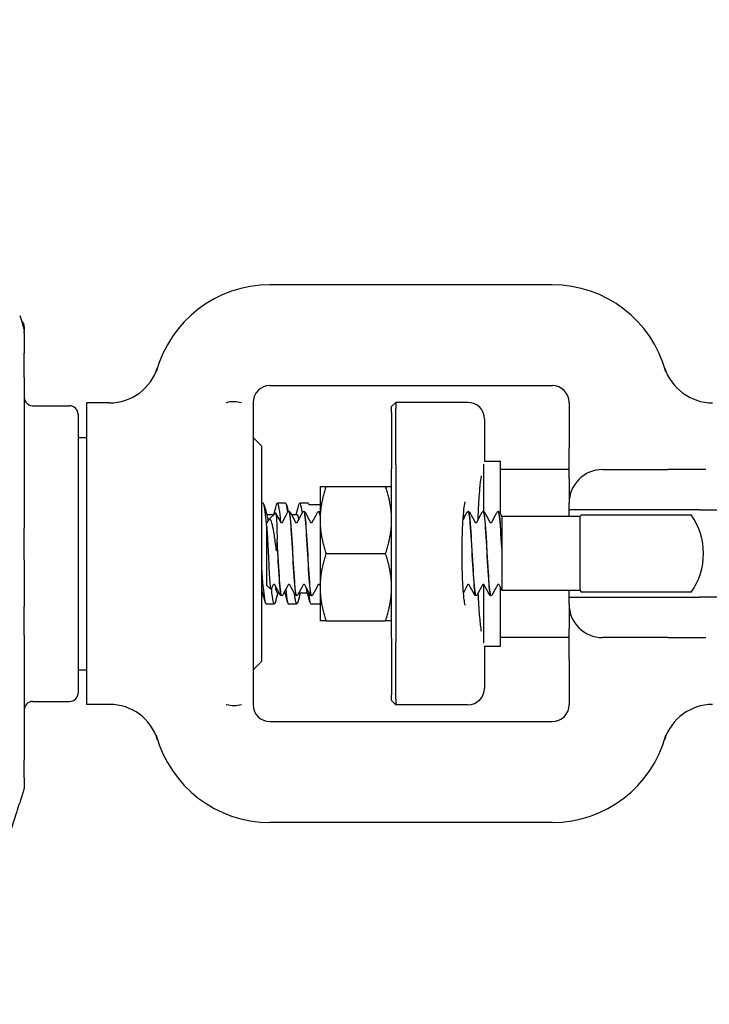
# Model space of a CAD drawing. Header units: inches. Extents: x 5 to 1128, y -85 to 748.
# Tile 342 of 656: x 468.43 to 471, y 664.53 to 668.19. Entities that reach past the tile are written whole.
import ezdxf

# ---------------------------------------------------------------- set-up
doc = ezdxf.new("R2010")
doc.units = ezdxf.units.IN
doc.header["$LTSCALE"] = 32
doc.header["$MEASUREMENT"] = 0
doc.layers.add('Dimension (ANSI)', color=7, linetype='Continuous', lineweight=25)
doc.layers.add('Visible (ANSI)', color=7, linetype='Continuous', lineweight=30)
doc.styles.add('Note Text (ANSI)', font='tahoma.ttf')
doc.dimstyles.new('SB Fraction-16 (ANSI)', dxfattribs={"dimscale": 32, "dimtxt": 0.125, "dimasz": 0.098425, "dimexe": 0.125, "dimexo": 0.0625, "dimgap": 0.031496, "dimtad": 0, "dimtih": 1, "dimtoh": 1, "dimdec": 4, "dimrnd": 1e-08, "dimzin": 0, "dimdsep": 46, "dimlunit": 5, "dimtxsty": 'Note Text (ANSI)', "dimcen": 0.09, "dimdle": 0.393701, "dimclrd": 256, "dimclre": 256, "dimclrt": 256, "dimadec": 0, "dimazin": 3, "dimtfac": 0.96, "dimtofl": 0, "dimtmove": 0, "dimatfit": 3, "dimfxl": 1, "dimfrac": 2, "dimtolj": 1, "dimtzin": 12, "dimlwd": -1, "dimlwe": -1, "dimarcsym": 0})

# ---------------------------------------------------------------- blocks, each defined once
blk = doc.blocks.new('*D19')
at = {"layer": 'Defpoints', "color": 0, "transparency": 16777216}
for p in [(484.7806, 699.9398), (324.6849, 555.9398), (484.7806, 555.9398)]:
    blk.add_point(p, dxfattribs=at)
at = {"layer": 'Dimension (ANSI)', "transparency": 16777216}
for p, q in [((482.7806, 699.9398), (320.6849, 699.9398)), ((324.6849, 696.7902), (324.6849, 635.4544)), ((324.6849, 559.0894), (324.6849, 629.4252)), ((482.7806, 555.9398), (320.6849, 555.9398))]:
    blk.add_line(p, q, dxfattribs=at)
for points in [[(324.16, 696.7902), (325.2098, 696.7902), (324.6849, 699.9398)], [(324.16, 559.0894), (325.2098, 559.0894), (324.6849, 555.9398)]]:
    blk.add_solid(points, dxfattribs=at)
at = {"layer": 'Dimension (ANSI)', "transparency": 16777216, "insert": (320.5519, 634.4465), "char_height": 4, "attachment_point": 1, "style": 'Note Text (ANSI)'}
blk.add_mtext('\\A1;144', dxfattribs=at)

msp = doc.modelspace()

# ---------------------------------------------------------------- linework, layer by layer
at = {"layer": 'Visible (ANSI)'}
for p, q in [((470.41377, 667.20404), (469.36377, 667.20404)), ((468.45002, 667.04779), (468.45002, 667.03065)), ((468.45002, 667.02902), (468.45002, 667.03065)), ((468.45002, 667.02415), (468.45002, 667.02894)), ((468.45002, 667.02415), (468.45002, 666.94914)), ((468.45002, 666.85916), (468.45002, 666.94914)), ((468.45002, 666.85916), (468.45002, 666.29854)), ((469.36377, 666.82904), (470.41377, 666.82904)), ((468.68127, 666.76486), (468.68127, 665.64322)), ((468.76704, 666.76486), (468.68127, 666.76486)), ((469.30127, 666.76654), (469.30127, 666.66574)), ((469.81627, 666.75092), (469.8319, 666.76654)), ((469.8319, 666.76654), (469.8319, 666.74404)), ((470.09995, 666.76654), (469.8319, 666.76654)), ((470.47627, 666.76654), (470.47627, 666.59747)), ((468.48127, 666.75404), (468.61877, 666.75404)), ((468.65002, 666.72279), (468.65002, 665.68529)), ((469.81627, 666.72904), (469.81627, 666.75092)), ((469.81627, 666.72904), (469.81627, 666.51904)), ((469.8319, 666.53404), (469.8319, 666.74404)), ((470.16245, 666.70404), (470.16245, 666.54779)), ((469.30127, 666.66574), (469.30127, 665.74234)), ((468.65002, 666.63579), (468.68127, 666.63579)), ((469.33252, 666.60529), (469.30127, 666.63654)), ((469.33252, 666.60529), (469.33252, 665.80279)), ((470.47627, 666.48206), (470.47627, 666.59747)), ((470.15865, 666.5366), (470.15865, 666.36021)), ((470.16245, 666.54779), (470.22115, 666.54779)), ((470.22115, 666.35227), (470.22115, 666.54779)), ((469.81627, 665.88904), (469.81627, 666.51904)), ((469.8319, 666.53404), (469.8319, 665.87404)), ((470.47627, 666.51654), (470.22115, 666.51654)), ((470.60127, 666.51654), (470.84373, 666.51654)), ((470.98554, 666.51654), (470.84373, 666.51654)), ((470.47627, 666.48206), (470.47627, 666.39154)), ((469.55027, 666.45404), (469.55027, 666.32904)), ((469.5726, 666.45404), (469.79394, 666.45404)), ((469.33877, 666.39154), (469.33252, 666.39154)), ((469.42211, 666.39154), (469.39122, 666.39154)), ((469.50544, 666.39154), (469.47455, 666.39154)), ((470.47627, 666.36654), (470.47627, 666.39154)), ((469.36032, 666.33036), (469.38502, 666.35506)), ((469.435, 666.36029), (469.43442, 666.36029)), ((469.49061, 666.36029), (469.49003, 666.36029)), ((469.50839, 666.38691), (469.55027, 666.38691)), ((469.54623, 666.36029), (469.54564, 666.36029)), ((470.10234, 666.36029), (470.10175, 666.36029)), ((470.15795, 666.36029), (470.15737, 666.36029)), ((470.21356, 666.36029), (470.21298, 666.36029)), ((470.47627, 666.34154), (470.47627, 666.36654)), ((470.9612, 666.36654), (470.47627, 666.36654)), ((470.9612, 666.36654), (471.07405, 666.36654)), ((469.35127, 666.30812), (469.35127, 666.3191)), ((469.35127, 666.3191), (469.3513, 666.3191)), ((469.35178, 666.34987), (469.37983, 666.34987)), ((469.44385, 666.34987), (469.46377, 666.34987)), ((469.55027, 666.32904), (469.55027, 666.07904)), ((470.22627, 666.34249), (470.22627, 666.29417)), ((470.51748, 666.34154), (470.22627, 666.34154)), ((470.51748, 666.06654), (470.51748, 666.34154)), ((470.52173, 666.34779), (470.93081, 666.34779)), ((468.45002, 666.18078), (468.45002, 666.29854)), ((469.35127, 666.30812), (469.35127, 666.08677)), ((470.22627, 666.29417), (470.22627, 666.22498)), ((469.39025, 666.24696), (469.39025, 666.25674)), ((470.22627, 666.22498), (470.22627, 666.21476)), ((470.22627, 666.21476), (470.22627, 666.14082)), ((468.45002, 666.18078), (468.45002, 666.00679)), ((469.5726, 666.20404), (469.79394, 666.20404)), ((470.22627, 666.14082), (470.22627, 666.06951)), ((469.35127, 666.08677), (469.36674, 666.07131)), ((469.55027, 666.07904), (469.55027, 665.95404)), ((470.15865, 666.08887), (470.15865, 665.87148)), ((470.22115, 665.86029), (470.22115, 666.07878)), ((470.22627, 666.06951), (470.22627, 666.06654)), ((470.51748, 666.06654), (470.22627, 666.06654)), ((470.47627, 666.04154), (470.47627, 666.06654)), ((470.93081, 666.06029), (470.52173, 666.06029)), ((469.33252, 666.05821), (469.33655, 666.05821)), ((469.39121, 666.05821), (469.39777, 666.05821)), ((469.4072, 666.04779), (469.40662, 666.04779)), ((469.41604, 666.05821), (469.41988, 666.05821)), ((469.46281, 666.04779), (469.46223, 666.04779)), ((469.47455, 666.05821), (469.50321, 666.05821)), ((469.51842, 666.04779), (469.51784, 666.04779)), ((470.13014, 666.04779), (470.12956, 666.04779)), ((470.18575, 666.04779), (470.18517, 666.04779)), ((470.47627, 666.01654), (470.47627, 666.04154)), ((470.47627, 666.04154), (470.9612, 666.04154)), ((471.07405, 666.04154), (470.9612, 666.04154)), ((468.45002, 665.90079), (468.45002, 666.00679)), ((469.38044, 666.01654), (469.34955, 666.01654)), ((469.46377, 666.01654), (469.43288, 666.01654)), ((469.55027, 666.01654), (469.51622, 666.01654)), ((470.47627, 666.01654), (470.47627, 665.92602)), ((469.5726, 665.95404), (469.79394, 665.95404)), ((470.47627, 665.81061), (470.47627, 665.92602)), ((468.45002, 665.90079), (468.45002, 665.43584)), ((469.81627, 665.88904), (469.81627, 665.67904)), ((470.47627, 665.89154), (470.22115, 665.89154)), ((470.84373, 665.89154), (470.60127, 665.89154)), ((470.84373, 665.89154), (470.98554, 665.89154)), ((469.8319, 665.66404), (469.8319, 665.87404)), ((470.16245, 665.86029), (470.16245, 665.70404)), ((470.16245, 665.86029), (470.22115, 665.86029)), ((469.33252, 665.80279), (469.30127, 665.77154)), ((470.47627, 665.81061), (470.47627, 665.64154)), ((468.65002, 665.77229), (468.68127, 665.77229)), ((469.30127, 665.74234), (469.30127, 665.64154)), ((469.81627, 665.65717), (469.81627, 665.67904)), ((469.81627, 665.65717), (469.8319, 665.64154)), ((469.8319, 665.66404), (469.8319, 665.64154)), ((468.48127, 665.65404), (468.61877, 665.65404)), ((468.76704, 665.64322), (468.68127, 665.64322)), ((470.09995, 665.64154), (469.8319, 665.64154)), ((469.36377, 665.57904), (470.41377, 665.57904)), ((468.45002, 665.36956), (468.45002, 665.43584)), ((468.45002, 665.36956), (468.45002, 665.33704)), ((468.45002, 665.33685), (468.45002, 665.33704)), ((470.41377, 665.20404), (469.36377, 665.20404))]:
    msp.add_line(p, q, dxfattribs=at)
for centre, radius, start, end in [((469.36377, 666.76654), 0.4375, 90, 164.98183), ((470.41377, 666.76654), 0.4375, 15.01817, 90), ((468.41877, 667.04779), 0.03125, 0, 48.71171), ((468.76704, 666.95236), 0.1875, 270, 342.70338), ((471.01051, 666.95236), 0.1875, 197.29662, 270), ((469.36377, 666.76654), 0.0625, 90, 180), ((470.41377, 666.76654), 0.0625, 0, 90), ((468.48127, 666.78529), 0.03125, 180, 270), ((470.09995, 666.70404), 0.0625, 0, 90), ((468.61877, 666.72279), 0.03125, 0, 90), ((470.60127, 666.39154), 0.125, 90, 180), ((470.72627, 666.20404), 0.25, 144.90037, 146.63299), ((470.72627, 666.20404), 0.25, 324.90037, 35.09963), ((470.72627, 666.20404), 0.25, 213.36701, 215.09963), ((470.60127, 666.01654), 0.125, 180, 270), ((470.09995, 665.70404), 0.0625, 270, 0), ((468.61877, 665.68529), 0.03125, 270, 0), ((468.48127, 665.62279), 0.03125, 90, 180), ((468.76704, 665.45572), 0.1875, 17.29662, 90), ((469.36377, 665.64154), 0.0625, 180, 270), ((470.41377, 665.64154), 0.0625, 270, 0), ((471.01051, 665.45572), 0.1875, 90, 162.70338), ((469.36377, 665.64154), 0.4375, 195.01817, 270), ((470.41377, 665.64154), 0.4375, 270, 344.98183)]:
    msp.add_arc(centre, radius, start, end, dxfattribs=at)
for points, knots in [([(468.43313, 667.08987), (468.43486, 667.08487), (468.43661, 667.07978), (468.44021, 667.0688), (468.4421, 667.06279), (468.4447, 667.05391), (468.44554, 667.05094), (468.4467, 667.04655), (468.44709, 667.04501), (468.44797, 667.04133), (468.44838, 667.03936), (468.44882, 667.03689), (468.44892, 667.0363), (468.44906, 667.03542), (468.4491, 667.03517), (468.44916, 667.03477), (468.44918, 667.03463), (468.44923, 667.03433), (468.44925, 667.03418), (468.44929, 667.03394), (468.4493, 667.03386), (468.44932, 667.0337), (468.44933, 667.03362), (468.44935, 667.03348), (468.44936, 667.03342), (468.44939, 667.03325), (468.4494, 667.03316), (468.44946, 667.03282), (468.44946, 667.03278), (468.44947, 667.03275), (468.44947, 667.03275), (468.44947, 667.03275)], [0, 0, 0, 0, 0.04421352, 0.04421352, 0.09143567, 0.09143567, 0.1148414, 0.1148414, 0.12798974, 0.12798974, 0.14842503, 0.14842503, 0.15488355, 0.15488355, 0.15731825, 0.15731825, 0.15853645, 0.15853645, 0.15976362, 0.15976362, 0.16037577, 0.16037577, 0.16099044, 0.16099044, 0.16160454, 0.16160454, 0.16284514, 0.16284514, 0.16786615, 0.16786615, 0.16893992, 0.16893992, 0.16893992, 0.16893992]), ([(468.44933, 667.03361), (468.44935, 667.03354), (468.44938, 667.03347), (468.44943, 667.03327), (468.44948, 667.03312), (468.44956, 667.0328), (468.44961, 667.03262), (468.44969, 667.03228), (468.44972, 667.03214), (468.44978, 667.03184), (468.44981, 667.03168), (468.44986, 667.03136), (468.44989, 667.03121), (468.44993, 667.03089), (468.44994, 667.03073), (468.44997, 667.03049), (468.44997, 667.03041), (468.44998, 667.03026), (468.44999, 667.03019), (468.45, 667.03), (468.45, 667.02991), (468.45001, 667.02968), (468.45002, 667.02959), (468.45002, 667.02938), (468.45002, 667.02929), (468.45002, 667.02913), (468.45002, 667.02904), (468.45002, 667.02896)], [0.2261265, 0.2261265, 0.2261265, 0.2261265, 0.227574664, 0.227574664, 0.230038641, 0.230038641, 0.23225074, 0.23225074, 0.233479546, 0.233479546, 0.234712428, 0.234712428, 0.235932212, 0.235932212, 0.23714975, 0.23714975, 0.237762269, 0.237762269, 0.238377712, 0.238377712, 0.239624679, 0.239624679, 0.242081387, 0.242081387, 0.246210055, 0.246210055, 0.250348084, 0.250348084, 0.250348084, 0.250348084]), ([(469.20156, 666.76654), (469.20183, 666.76662), (469.2021, 666.7667), (469.21126, 666.7693), (469.22115, 666.77045), (469.24067, 666.76991), (469.24923, 666.76856), (469.2572, 666.76664), (469.2574, 666.76659), (469.2576, 666.76654)], [-0.00218083, -0.00218083, -0.00218083, -0.00218083, 0, 0, 0.07189637, 0.07189637, 0.13644606, 0.13644606, 0.13811703, 0.13811703, 0.13811703, 0.13811703]), ([(470.13809, 666.32998), (470.13848, 666.34113), (470.13892, 666.35202), (470.14084, 666.39328), (470.14269, 666.42125), (470.14656, 666.46424), (470.14851, 666.48075), (470.15043, 666.49329)], [0.3819937, 0.3819937, 0.3819937, 0.3819937, 0.48894567, 0.48894567, 0.79947629, 0.79947629, 1.05331269, 1.05331269, 1.05331269, 1.05331269]), ([(469.35127, 666.31421), (469.35055, 666.32245), (469.34984, 666.3302), (469.34912, 666.33734), (469.34567, 666.37162), (469.34222, 666.39122), (469.33877, 666.39147)], [-139.17255455, -139.17255455, -139.17255455, -139.17255455, -139.0100536, -139.0100536, -139.0100536, -138.23007676, -138.23007676, -138.23007676, -138.23007676]), ([(469.38767, 666.38464), (469.38907, 666.38992), (469.39046, 666.39227), (469.39185, 666.39132), (469.39559, 666.38879), (469.39932, 666.36257), (469.40306, 666.32161)], [137.9630926, 137.9630926, 137.9630926, 137.9630926, 138.2781439, 138.2781439, 138.2781439, 139.122964, 139.122964, 139.122964, 139.122964]), ([(469.47101, 666.38458), (469.47281, 666.39136), (469.47462, 666.39327), (469.47643, 666.38966), (469.47866, 666.3852), (469.4809, 666.37234), (469.48314, 666.35332)], [144.2462779, 144.2462779, 144.2462779, 144.2462779, 144.6548473, 144.6548473, 144.6548473, 145.16076334, 145.16076334, 145.16076334, 145.16076334]), ([(470.08969, 666.01199), (470.0897, 666.01199), (470.08957, 666.01239), (470.08902, 666.0147), (470.08837, 666.0179), (470.08668, 666.02847), (470.08559, 666.03715), (470.08336, 666.06013), (470.08224, 666.07531), (470.08035, 666.11018), (470.0796, 666.13013), (470.07865, 666.17224), (470.07846, 666.19444), (470.07869, 666.23847), (470.0791, 666.26031), (470.08048, 666.30112), (470.08145, 666.32011), (470.08374, 666.35273), (470.08507, 666.36656), (470.0876, 666.3862), (470.08891, 666.39303), (470.08961, 666.39581), (470.08969, 666.39609), (470.08969, 666.39608)], [-1.2869324, -1.2869324, -1.2869324, -1.2869324, -1.2221786, -1.2221786, -1.0687063, -1.0687063, -0.8381878, -0.8381878, -0.555105, -0.555105, -0.2516711, -0.2516711, 0.0580557, 0.0580557, 0.3688709, 0.3688709, 0.6770655, 0.6770655, 0.9746383, 0.9746383, 1.233525, 1.233525, 1.2869324, 1.2869324, 1.2869324, 1.2869324]), ([(469.38502, 666.35506), (469.38508, 666.35512), (469.38513, 666.35515), (469.38595, 666.35538), (469.3867, 666.35169), (469.38745, 666.34435)], [-0.16191336, -0.16191336, -0.16191336, -0.16191336, -0.15127467, -0.15127467, 0, 0, 0, 0]), ([(469.42908, 666.35655), (469.42941, 666.35719), (469.42981, 666.35786), (469.43095, 666.35896), (469.43145, 666.35935), (469.43274, 666.36), (469.43355, 666.36025), (469.4344, 666.36029)], [0, 0, 0, 0, 0.022095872, 0.022095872, 0.033561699, 0.033561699, 0.045438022, 0.045438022, 0.045438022, 0.045438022]), ([(469.4344, 666.36013), (469.43658, 666.35999), (469.43876, 666.34565), (469.44094, 666.31977), (469.44376, 666.2864), (469.44657, 666.23471), (469.44938, 666.1854), (469.4522, 666.13609), (469.45501, 666.09046), (469.45782, 666.06675), (469.45929, 666.05437), (469.46076, 666.04814), (469.46223, 666.04812)], [9.4219171, 9.4219171, 9.4219171, 9.4219171, 10.1615232, 10.1615232, 10.1615232, 11.1151899, 11.1151899, 11.1151899, 12.0686082, 12.0686082, 12.0686082, 12.5663706, 12.5663706, 12.5663706, 12.5663706]), ([(469.46283, 666.04805), (469.46098, 666.04812), (469.45912, 666.05827), (469.45726, 666.07753), (469.45441, 666.107), (469.45157, 666.15702), (469.44873, 666.20721), (469.4459, 666.25712), (469.44307, 666.30585), (469.44024, 666.3337), (469.4385, 666.35091), (469.43675, 666.35987), (469.435, 666.36)], [-18.8524168, -18.8524168, -18.8524168, -18.8524168, -18.2223022, -18.2223022, -18.2223022, -17.2584859, -17.2584859, -17.2584859, -16.2999201, -16.2999201, -16.2999201, -15.7079633, -15.7079633, -15.7079633, -15.7079633]), ([(469.43503, 666.36029), (469.43616, 666.36023), (469.43723, 666.35981), (469.4387, 666.35882), (469.43918, 666.3583), (469.43989, 666.35738), (469.44013, 666.35696), (469.44035, 666.35655)], [0, 0, 0, 0, 0.015967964, 0.015967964, 0.031253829, 0.031253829, 0.045415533, 0.045415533, 0.045415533, 0.045415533]), ([(469.48469, 666.35655), (469.48502, 666.35719), (469.48542, 666.35786), (469.48656, 666.35896), (469.48706, 666.35935), (469.48835, 666.36), (469.48916, 666.36025), (469.49001, 666.36029)], [0, 0, 0, 0, 0.022095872, 0.022095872, 0.033561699, 0.033561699, 0.045438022, 0.045438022, 0.045438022, 0.045438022]), ([(469.49001, 666.36018), (469.49052, 666.36026), (469.49104, 666.35954), (469.49155, 666.35799), (469.49436, 666.3495), (469.49717, 666.31627), (469.49998, 666.27154), (469.50279, 666.22682), (469.5056, 666.17179), (469.50841, 666.1284), (469.51122, 666.08503), (469.51402, 666.05443), (469.51683, 666.0488), (469.51717, 666.04813), (469.5175, 666.04781), (469.51784, 666.04785)], [15.7051024, 15.7051024, 15.7051024, 15.7051024, 15.879856, 15.879856, 15.879856, 16.8320759, 16.8320759, 16.8320759, 17.7840647, 17.7840647, 17.7840647, 18.7358252, 18.7358252, 18.7358252, 18.8495559, 18.8495559, 18.8495559, 18.8495559]), ([(469.51845, 666.04797), (469.51776, 666.04785), (469.51708, 666.04912), (469.5164, 666.05183), (469.51357, 666.06314), (469.51073, 666.09939), (469.50789, 666.14585), (469.50507, 666.1922), (469.50224, 666.24745), (469.49941, 666.2893), (469.49659, 666.33104), (469.49377, 666.35833), (469.49094, 666.36018), (469.49083, 666.36025), (469.49072, 666.36029), (469.49061, 666.36028)], [-25.1356021, -25.1356021, -25.1356021, -25.1356021, -24.9048316, -24.9048316, -24.9048316, -23.9435311, -23.9435311, -23.9435311, -22.9847675, -22.9847675, -22.9847675, -22.0283448, -22.0283448, -22.0283448, -21.9911486, -21.9911486, -21.9911486, -21.9911486]), ([(469.49064, 666.36029), (469.49177, 666.36023), (469.49284, 666.35981), (469.49431, 666.35882), (469.49479, 666.3583), (469.4955, 666.35738), (469.49575, 666.35696), (469.49596, 666.35655)], [0, 0, 0, 0, 0.015967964, 0.015967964, 0.031253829, 0.031253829, 0.045415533, 0.045415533, 0.045415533, 0.045415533]), ([(469.5403, 666.35655), (469.54063, 666.35719), (469.54103, 666.35786), (469.54217, 666.35896), (469.54267, 666.35935), (469.54396, 666.36), (469.54477, 666.36025), (469.54562, 666.36029)], [0, 0, 0, 0, 0.022095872, 0.022095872, 0.033561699, 0.033561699, 0.045438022, 0.045438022, 0.045438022, 0.045438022]), ([(469.55027, 666.34424), (469.55023, 666.3446), (469.55018, 666.34496), (469.55013, 666.3453), (469.54883, 666.35513), (469.54753, 666.36), (469.54623, 666.35997)], [-28.73150298, -28.73150298, -28.73150298, -28.73150298, -28.71588313, -28.71588313, -28.71588313, -28.27433388, -28.27433388, -28.27433388, -28.27433388]), ([(469.54625, 666.36029), (469.54739, 666.36023), (469.54845, 666.35981), (469.54963, 666.35901), (469.54998, 666.35871), (469.55027, 666.3584)], [0, 0, 0, 0, 0.015967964, 0.015967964, 0.025215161, 0.025215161, 0.025215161, 0.025215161]), ([(470.09641, 666.35655), (470.09674, 666.35719), (470.09714, 666.35786), (470.09828, 666.35896), (470.09878, 666.35935), (470.10007, 666.36), (470.10089, 666.36025), (470.10173, 666.36029)], [0, 0, 0, 0, 0.022095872, 0.022095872, 0.033561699, 0.033561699, 0.045438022, 0.045438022, 0.045438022, 0.045438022]), ([(470.10173, 666.36016), (470.10403, 666.36001), (470.10633, 666.34395), (470.10863, 666.3155), (470.11146, 666.28051), (470.11429, 666.22771), (470.11711, 666.17845), (470.11994, 666.12931), (470.12276, 666.085), (470.12558, 666.06334), (470.12691, 666.05315), (470.12823, 666.0481), (470.12956, 666.04812)], [84.8201408, 84.8201408, 84.8201408, 84.8201408, 85.5995394, 85.5995394, 85.5995394, 86.558303, 86.558303, 86.558303, 87.5147256, 87.5147256, 87.5147256, 87.9645943, 87.9645943, 87.9645943, 87.9645943]), ([(470.13017, 666.04808), (470.12843, 666.04812), (470.1267, 666.05685), (470.12497, 666.07374), (470.12216, 666.1011), (470.11935, 666.14916), (470.11654, 666.19873), (470.11373, 666.24828), (470.11092, 666.29804), (470.10812, 666.32816), (470.10619, 666.34881), (470.10426, 666.35986), (470.10234, 666.36005)], [-94.2506405, -94.2506405, -94.2506405, -94.2506405, -93.6632144, -93.6632144, -93.6632144, -92.7109946, -92.7109946, -92.7109946, -91.7590058, -91.7590058, -91.7590058, -91.106187, -91.106187, -91.106187, -91.106187]), ([(470.10236, 666.36029), (470.1035, 666.36023), (470.10456, 666.35981), (470.10603, 666.35882), (470.10651, 666.3583), (470.10722, 666.35738), (470.10747, 666.35696), (470.10768, 666.35655)], [0, 0, 0, 0, 0.015967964, 0.015967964, 0.031253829, 0.031253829, 0.045415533, 0.045415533, 0.045415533, 0.045415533]), ([(470.15202, 666.35655), (470.15235, 666.35719), (470.15276, 666.35786), (470.15389, 666.35896), (470.15439, 666.35935), (470.15568, 666.36), (470.1565, 666.36025), (470.15734, 666.36029)], [0, 0, 0, 0, 0.022095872, 0.022095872, 0.033561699, 0.033561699, 0.045438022, 0.045438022, 0.045438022, 0.045438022]), ([(470.15734, 666.36013), (470.15798, 666.36024), (470.15862, 666.35912), (470.15927, 666.35671), (470.16211, 666.34602), (470.16495, 666.31017), (470.1678, 666.26379), (470.17062, 666.21766), (470.17345, 666.16236), (470.17628, 666.12023), (470.17909, 666.07829), (470.18191, 666.0505), (470.18472, 666.04799), (470.18487, 666.04786), (470.18502, 666.0478), (470.18517, 666.0478)], [91.1033261, 91.1033261, 91.1033261, 91.1033261, 91.3207683, 91.3207683, 91.3207683, 92.2845846, 92.2845846, 92.2845846, 93.2431504, 93.2431504, 93.2431504, 94.1972517, 94.1972517, 94.1972517, 94.2477796, 94.2477796, 94.2477796, 94.2477796]), ([(470.18578, 666.04793), (470.18519, 666.04783), (470.18461, 666.04876), (470.18402, 666.05077), (470.18121, 666.06042), (470.17839, 666.09479), (470.17558, 666.14013), (470.17277, 666.18546), (470.16995, 666.24054), (470.16714, 666.28334), (470.16433, 666.32613), (470.16151, 666.35551), (470.1587, 666.35973), (470.15845, 666.3601), (470.1582, 666.36028), (470.15795, 666.36026)], [-100.5338258, -100.5338258, -100.5338258, -100.5338258, -100.3354652, -100.3354652, -100.3354652, -99.3815473, -99.3815473, -99.3815473, -98.4278806, -98.4278806, -98.4278806, -97.4744623, -97.4744623, -97.4744623, -97.3893723, -97.3893723, -97.3893723, -97.3893723]), ([(470.15797, 666.36029), (470.15911, 666.36023), (470.16017, 666.35981), (470.16164, 666.35882), (470.16212, 666.3583), (470.16283, 666.35738), (470.16308, 666.35696), (470.16329, 666.35655)], [0, 0, 0, 0, 0.015967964, 0.015967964, 0.031253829, 0.031253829, 0.045415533, 0.045415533, 0.045415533, 0.045415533]), ([(470.20763, 666.35655), (470.20797, 666.35719), (470.20837, 666.35786), (470.20951, 666.35896), (470.21, 666.35935), (470.21129, 666.36), (470.21211, 666.36025), (470.21295, 666.36029)], [0, 0, 0, 0, 0.022095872, 0.022095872, 0.033561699, 0.033561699, 0.045438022, 0.045438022, 0.045438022, 0.045438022]), ([(470.21295, 666.36002), (470.21484, 666.35994), (470.21673, 666.34945), (470.21862, 666.32959), (470.22117, 666.30278), (470.22372, 666.25968), (470.22627, 666.21476)], [97.3865114, 97.3865114, 97.3865114, 97.3865114, 98.0270057, 98.0270057, 98.0270057, 98.8915068, 98.8915068, 98.8915068, 98.8915068]), ([(470.22627, 666.22498), (470.22345, 666.27428), (470.22064, 666.31953), (470.21782, 666.34255), (470.2164, 666.35415), (470.21498, 666.35995), (470.21356, 666.35996)], [-105.1089244, -105.1089244, -105.1089244, -105.1089244, -104.1537068, -104.1537068, -104.1537068, -103.6725576, -103.6725576, -103.6725576, -103.6725576]), ([(470.21358, 666.36029), (470.21472, 666.36023), (470.21578, 666.35981), (470.21725, 666.35882), (470.21774, 666.3583), (470.21844, 666.35738), (470.21869, 666.35696), (470.2189, 666.35655)], [0, 0, 0, 0, 0.015967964, 0.015967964, 0.031253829, 0.031253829, 0.045415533, 0.045415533, 0.045415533, 0.045415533]), ([(469.3513, 666.3191), (469.35237, 666.3191), (469.35337, 666.31955), (469.35432, 666.32026), (469.35452, 666.32051), (469.35465, 666.3207), (469.35467, 666.32073), (469.35467, 666.32073)], [0, 0, 0, 0, 0.017919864, 0.017919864, 0.032518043, 0.032518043, 0.040461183, 0.040461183, 0.040461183, 0.040461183]), ([(469.35403, 666.34146), (469.35498, 666.33806), (469.35594, 666.33361), (469.35689, 666.32811), (469.35702, 666.32733), (469.35716, 666.32653), (469.35729, 666.32571)], [138.56823042, 138.56823042, 138.56823042, 138.56823042, 138.78339549, 138.78339549, 138.78339549, 138.8139231, 138.8139231, 138.8139231, 138.8139231]), ([(469.38745, 666.2196), (469.38512, 666.2386), (469.38277, 666.25659), (469.37801, 666.28772), (469.37565, 666.30074), (469.37089, 666.32018), (469.36853, 666.3267), (469.36377, 666.33263), (469.36142, 666.33232), (469.35859, 666.3281), (469.3582, 666.32744), (469.35781, 666.32669)], [-0.67634923, -0.67634923, -0.67634923, -0.67634923, -0.52774982, -0.52774982, -0.38555901, -0.38555901, -0.25020713, -0.25020713, -0.12168954, -0.12168954, -0.10119383, -0.10119383, -0.10119383, -0.10119383]), ([(469.38745, 666.34435), (469.38787, 666.34025), (469.38824, 666.33499), (469.38891, 666.32228), (469.3892, 666.31484), (469.38988, 666.29206), (469.3902, 666.2751), (469.39025, 666.25674)], [-0.3187664, -0.3187664, -0.3187664, -0.3187664, -0.23449039, -0.23449039, -0.1487662, -0.1487662, 0, 0, 0, 0]), ([(469.40353, 666.32073), (469.40353, 666.32073), (469.40361, 666.32057), (469.40416, 666.32004), (469.4045, 666.31976), (469.40551, 666.31929), (469.40621, 666.3191), (469.40691, 666.3191)], [0.003893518, 0.003893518, 0.003893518, 0.003893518, 0.02135506, 0.02135506, 0.032660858, 0.032660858, 0.044379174, 0.044379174, 0.044379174, 0.044379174]), ([(469.40691, 666.3191), (469.40798, 666.3191), (469.40898, 666.31955), (469.40994, 666.32026), (469.41013, 666.32051), (469.41026, 666.3207), (469.41028, 666.32073), (469.41028, 666.32073)], [0, 0, 0, 0, 0.017919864, 0.017919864, 0.032518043, 0.032518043, 0.040461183, 0.040461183, 0.040461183, 0.040461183]), ([(469.45914, 666.32073), (469.45914, 666.32073), (469.45922, 666.32057), (469.45977, 666.32004), (469.46011, 666.31976), (469.46112, 666.31929), (469.46182, 666.3191), (469.46252, 666.3191)], [0.003893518, 0.003893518, 0.003893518, 0.003893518, 0.02135506, 0.02135506, 0.032660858, 0.032660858, 0.044379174, 0.044379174, 0.044379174, 0.044379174]), ([(469.46252, 666.3191), (469.46359, 666.3191), (469.46459, 666.31955), (469.46555, 666.32026), (469.46574, 666.32051), (469.46587, 666.3207), (469.46589, 666.32073), (469.46589, 666.32073)], [0, 0, 0, 0, 0.017919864, 0.017919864, 0.032518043, 0.032518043, 0.040461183, 0.040461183, 0.040461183, 0.040461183]), ([(469.51476, 666.32073), (469.51476, 666.32073), (469.51483, 666.32057), (469.51538, 666.32004), (469.51572, 666.31976), (469.51674, 666.31929), (469.51743, 666.3191), (469.51813, 666.3191)], [0.003893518, 0.003893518, 0.003893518, 0.003893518, 0.02135506, 0.02135506, 0.032660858, 0.032660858, 0.044379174, 0.044379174, 0.044379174, 0.044379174]), ([(469.51813, 666.3191), (469.5192, 666.3191), (469.5202, 666.31955), (469.52116, 666.32026), (469.52135, 666.32051), (469.52149, 666.3207), (469.5215, 666.32073), (469.5215, 666.32073)], [0, 0, 0, 0, 0.017919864, 0.017919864, 0.032518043, 0.032518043, 0.040461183, 0.040461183, 0.040461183, 0.040461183]), ([(470.12648, 666.32073), (470.12648, 666.32073), (470.12655, 666.32057), (470.1271, 666.32004), (470.12745, 666.31976), (470.12846, 666.31929), (470.12915, 666.3191), (470.12985, 666.3191)], [0.003893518, 0.003893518, 0.003893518, 0.003893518, 0.02135506, 0.02135506, 0.032660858, 0.032660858, 0.044379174, 0.044379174, 0.044379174, 0.044379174]), ([(470.12985, 666.3191), (470.13092, 666.3191), (470.13192, 666.31955), (470.13288, 666.32026), (470.13307, 666.32051), (470.13321, 666.3207), (470.13323, 666.32073), (470.13323, 666.32073)], [0, 0, 0, 0, 0.017919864, 0.017919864, 0.032518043, 0.032518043, 0.040461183, 0.040461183, 0.040461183, 0.040461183]), ([(470.18209, 666.32073), (470.18209, 666.32073), (470.18216, 666.32057), (470.18271, 666.32004), (470.18306, 666.31976), (470.18407, 666.31929), (470.18476, 666.3191), (470.18546, 666.3191)], [0.003893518, 0.003893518, 0.003893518, 0.003893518, 0.02135506, 0.02135506, 0.032660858, 0.032660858, 0.044379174, 0.044379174, 0.044379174, 0.044379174]), ([(470.18546, 666.3191), (470.18654, 666.3191), (470.18753, 666.31955), (470.18849, 666.32026), (470.18868, 666.32051), (470.18882, 666.3207), (470.18884, 666.32073), (470.18884, 666.32073)], [0, 0, 0, 0, 0.017919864, 0.017919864, 0.032518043, 0.032518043, 0.040461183, 0.040461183, 0.040461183, 0.040461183]), ([(469.35187, 666.30209), (469.35253, 666.29531), (469.35317, 666.28667), (469.35446, 666.26628), (469.3551, 666.25462), (469.35651, 666.22714), (469.35726, 666.21122), (469.35877, 666.17894), (469.35952, 666.16289), (469.36103, 666.13278), (469.36178, 666.11906), (469.3633, 666.09583), (469.36405, 666.08663), (469.36556, 666.07408), (469.36631, 666.07097), (469.3672, 666.07123), (469.36734, 666.07138), (469.36747, 666.07164)], [-2.12179282, -2.12179282, -2.12179282, -2.12179282, -2.02048123, -2.02048123, -1.91755472, -1.91755472, -1.79490964, -1.79490964, -1.67005838, -1.67005838, -1.5430016, -1.5430016, -1.41373999, -1.41373999, -1.28227419, -1.28227419, -1.25834871, -1.25834871, -1.25834871, -1.25834871]), ([(469.39025, 666.24696), (469.39022, 666.23775), (469.3901, 666.22986), (469.38973, 666.22024), (469.38953, 666.21721), (469.38921, 666.21506), (469.38913, 666.21458), (469.38899, 666.21412), (469.38895, 666.21402), (469.38888, 666.21389), (469.38885, 666.21385), (469.3888, 666.21381), (469.38878, 666.21379), (469.38874, 666.21378), (469.38872, 666.21378), (469.38868, 666.21378), (469.38866, 666.2138), (469.3886, 666.21384), (469.38857, 666.21388), (469.38844, 666.21408), (469.38835, 666.21434), (469.38802, 666.21557), (469.38775, 666.21711), (469.38745, 666.2196)], [-0.17168991, -0.17168991, -0.17168991, -0.17168991, -0.0982332, -0.0982332, -0.0491093, -0.0491093, -0.03761956, -0.03761956, -0.03394059, -0.03394059, -0.03224924, -0.03224924, -0.03117451, -0.03117451, -0.03017054, -0.03017054, -0.0289244, -0.0289244, -0.02683852, -0.02683852, -0.01955178, -0.01955178, 0, 0, 0, 0]), ([(469.40722, 666.04783), (469.40696, 666.04779), (469.40669, 666.04798), (469.40642, 666.0484), (469.40358, 666.0528), (469.40074, 666.08285), (469.3979, 666.12634), (469.39535, 666.1654), (469.3928, 666.21435), (469.39025, 666.25674)], [-12.5692315, -12.5692315, -12.5692315, -12.5692315, -12.4783682, -12.4783682, -12.4783682, -11.5160648, -11.5160648, -11.5160648, -10.6515637, -10.6515637, -10.6515637, -10.6515637]), ([(469.39025, 666.24696), (469.39307, 666.19912), (469.39589, 666.14494), (469.39871, 666.10616), (469.40134, 666.06987), (469.40398, 666.04797), (469.40662, 666.04781)], [4.4341461, 4.4341461, 4.4341461, 4.4341461, 5.3893637, 5.3893637, 5.3893637, 6.2831853, 6.2831853, 6.2831853, 6.2831853]), ([(469.33252, 666.15098), (469.33618, 666.10152), (469.33983, 666.05857), (469.34349, 666.03577), (469.34551, 666.02317), (469.34753, 666.01687), (469.34955, 666.01687)], [133.8047189, 133.8047189, 133.8047189, 133.8047189, 134.6316542, 134.6316542, 134.6316542, 135.0884841, 135.0884841, 135.0884841, 135.0884841]), ([(469.38398, 666.02323), (469.38037, 666.00999), (469.37676, 666.01749), (469.37315, 666.04412), (469.37197, 666.05285), (469.37079, 666.06359), (469.3696, 666.07583)], [-141.6386536, -141.6386536, -141.6386536, -141.6386536, -140.8224072, -140.8224072, -140.8224072, -140.5547772, -140.5547772, -140.5547772, -140.5547772]), ([(469.3791, 666.08898), (469.37803, 666.08898), (469.37703, 666.08853), (469.37607, 666.08783), (469.37588, 666.08757), (469.37575, 666.08738), (469.37573, 666.08735), (469.37573, 666.08735)], [0, 0, 0, 0, 0.017919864, 0.017919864, 0.032518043, 0.032518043, 0.040461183, 0.040461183, 0.040461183, 0.040461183]), ([(469.38247, 666.08736), (469.38245, 666.08739), (469.38237, 666.08755), (469.38185, 666.08804), (469.38151, 666.08832), (469.3805, 666.08879), (469.3798, 666.08898), (469.3791, 666.08898)], [0.005742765, 0.005742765, 0.005742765, 0.005742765, 0.02135506, 0.02135506, 0.032660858, 0.032660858, 0.044379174, 0.044379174, 0.044379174, 0.044379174]), ([(469.42255, 666.07085), (469.42442, 666.05229), (469.42628, 666.03756), (469.42815, 666.02834), (469.42973, 666.02056), (469.43131, 666.01677), (469.43288, 666.01684)], [140.5926168, 140.5926168, 140.5926168, 140.5926168, 141.014984, 141.014984, 141.014984, 141.37166941, 141.37166941, 141.37166941, 141.37166941]), ([(469.43471, 666.08898), (469.43364, 666.08898), (469.43264, 666.08853), (469.43168, 666.08783), (469.43149, 666.08757), (469.43136, 666.08738), (469.43134, 666.08735), (469.43134, 666.08735)], [0, 0, 0, 0, 0.017919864, 0.017919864, 0.032518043, 0.032518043, 0.040461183, 0.040461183, 0.040461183, 0.040461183]), ([(469.43808, 666.08736), (469.43807, 666.08739), (469.43798, 666.08755), (469.43746, 666.08804), (469.43712, 666.08832), (469.43611, 666.08879), (469.43541, 666.08898), (469.43471, 666.08898)], [0.005742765, 0.005742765, 0.005742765, 0.005742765, 0.02135506, 0.02135506, 0.032660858, 0.032660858, 0.044379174, 0.044379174, 0.044379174, 0.044379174]), ([(469.47253, 666.05989), (469.47257, 666.05983), (469.4726, 666.05977), (469.47264, 666.05971), (469.47328, 666.05871), (469.47391, 666.05824), (469.47455, 666.05829)], [147.50291226, 147.50291226, 147.50291226, 147.50291226, 147.51107522, 147.51107522, 147.51107522, 147.65485472, 147.65485472, 147.65485472, 147.65485472]), ([(469.49032, 666.08898), (469.48925, 666.08898), (469.48825, 666.08853), (469.4873, 666.08783), (469.4871, 666.08757), (469.48697, 666.08738), (469.48695, 666.08735), (469.48695, 666.08735)], [0, 0, 0, 0, 0.017919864, 0.017919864, 0.032518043, 0.032518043, 0.040461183, 0.040461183, 0.040461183, 0.040461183]), ([(469.49369, 666.08736), (469.49368, 666.08739), (469.49359, 666.08755), (469.49307, 666.08804), (469.49273, 666.08832), (469.49172, 666.08879), (469.49103, 666.08898), (469.49032, 666.08898)], [0.005742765, 0.005742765, 0.005742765, 0.005742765, 0.02135506, 0.02135506, 0.032660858, 0.032660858, 0.044379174, 0.044379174, 0.044379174, 0.044379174]), ([(469.50672, 666.06279), (469.5087, 666.04449), (469.51067, 666.03074), (469.51264, 666.02331), (469.51383, 666.01882), (469.51502, 666.01668), (469.51622, 666.01677)], [146.93919895, 146.93919895, 146.93919895, 146.93919895, 147.38530902, 147.38530902, 147.38530902, 147.65485472, 147.65485472, 147.65485472, 147.65485472]), ([(469.54593, 666.08898), (469.54486, 666.08898), (469.54387, 666.08853), (469.54291, 666.08783), (469.54271, 666.08757), (469.54258, 666.08738), (469.54256, 666.08735), (469.54256, 666.08735)], [0, 0, 0, 0, 0.017919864, 0.017919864, 0.032518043, 0.032518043, 0.040461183, 0.040461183, 0.040461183, 0.040461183]), ([(469.54931, 666.08736), (469.54929, 666.08739), (469.5492, 666.08755), (469.54868, 666.08804), (469.54834, 666.08832), (469.54733, 666.08879), (469.54664, 666.08898), (469.54593, 666.08898)], [0.005742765, 0.005742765, 0.005742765, 0.005742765, 0.02135506, 0.02135506, 0.032660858, 0.032660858, 0.044379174, 0.044379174, 0.044379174, 0.044379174]), ([(470.10205, 666.08898), (470.10097, 666.08898), (470.09998, 666.08853), (470.09902, 666.08783), (470.09883, 666.08757), (470.09869, 666.08738), (470.09867, 666.08735), (470.09867, 666.08735)], [0, 0, 0, 0, 0.017919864, 0.017919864, 0.032518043, 0.032518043, 0.040461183, 0.040461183, 0.040461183, 0.040461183]), ([(470.10542, 666.08736), (470.1054, 666.08739), (470.10531, 666.08755), (470.10479, 666.08804), (470.10445, 666.08832), (470.10344, 666.08879), (470.10275, 666.08898), (470.10205, 666.08898)], [0.005742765, 0.005742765, 0.005742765, 0.005742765, 0.02135506, 0.02135506, 0.032660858, 0.032660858, 0.044379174, 0.044379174, 0.044379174, 0.044379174]), ([(470.15766, 666.08898), (470.15658, 666.08898), (470.15559, 666.08853), (470.15463, 666.08783), (470.15444, 666.08757), (470.1543, 666.08738), (470.15428, 666.08735), (470.15428, 666.08735)], [0, 0, 0, 0, 0.017919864, 0.017919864, 0.032518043, 0.032518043, 0.040461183, 0.040461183, 0.040461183, 0.040461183]), ([(470.16103, 666.08736), (470.16101, 666.08739), (470.16092, 666.08755), (470.16041, 666.08804), (470.16006, 666.08832), (470.15905, 666.08879), (470.15836, 666.08898), (470.15766, 666.08898)], [0.005742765, 0.005742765, 0.005742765, 0.005742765, 0.02135506, 0.02135506, 0.032660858, 0.032660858, 0.044379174, 0.044379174, 0.044379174, 0.044379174]), ([(470.21327, 666.08898), (470.2122, 666.08898), (470.2112, 666.08853), (470.21024, 666.08783), (470.21005, 666.08757), (470.20991, 666.08738), (470.20989, 666.08735), (470.20989, 666.08735)], [0, 0, 0, 0, 0.017919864, 0.017919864, 0.032518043, 0.032518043, 0.040461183, 0.040461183, 0.040461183, 0.040461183]), ([(470.21664, 666.08736), (470.21662, 666.08739), (470.21653, 666.08755), (470.21602, 666.08804), (470.21567, 666.08832), (470.21466, 666.08879), (470.21397, 666.08898), (470.21327, 666.08898)], [0.005742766, 0.005742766, 0.005742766, 0.005742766, 0.02135506, 0.02135506, 0.032660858, 0.032660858, 0.044379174, 0.044379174, 0.044379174, 0.044379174]), ([(469.40659, 666.04779), (469.40546, 666.04785), (469.40439, 666.04827), (469.40292, 666.04926), (469.40244, 666.04978), (469.40173, 666.0507), (469.40149, 666.05112), (469.40127, 666.05153)], [0, 0, 0, 0, 0.015967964, 0.015967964, 0.031253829, 0.031253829, 0.045415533, 0.045415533, 0.045415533, 0.045415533]), ([(469.41254, 666.05153), (469.41221, 666.05089), (469.41181, 666.05022), (469.41067, 666.04912), (469.41017, 666.04873), (469.40888, 666.04808), (469.40807, 666.04783), (469.40722, 666.04779)], [0, 0, 0, 0, 0.022095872, 0.022095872, 0.033561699, 0.033561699, 0.045438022, 0.045438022, 0.045438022, 0.045438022]), ([(469.46731, 666.02329), (469.46398, 666.01113), (469.46065, 666.01628), (469.45732, 666.0383), (469.45659, 666.0431), (469.45587, 666.04867), (469.45514, 666.05492)], [-147.92183888, -147.92183888, -147.92183888, -147.92183888, -147.16830495, -147.16830495, -147.16830495, -147.00417822, -147.00417822, -147.00417822, -147.00417822]), ([(469.4622, 666.04779), (469.46107, 666.04785), (469.46, 666.04827), (469.45853, 666.04926), (469.45805, 666.04978), (469.45734, 666.0507), (469.4571, 666.05112), (469.45688, 666.05153)], [0, 0, 0, 0, 0.015967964, 0.015967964, 0.031253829, 0.031253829, 0.045415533, 0.045415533, 0.045415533, 0.045415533]), ([(469.46815, 666.05153), (469.46782, 666.05089), (469.46742, 666.05022), (469.46628, 666.04912), (469.46578, 666.04873), (469.46449, 666.04808), (469.46368, 666.04783), (469.46283, 666.04779)], [0, 0, 0, 0, 0.022095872, 0.022095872, 0.033561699, 0.033561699, 0.045438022, 0.045438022, 0.045438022, 0.045438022]), ([(469.51781, 666.04779), (469.51668, 666.04785), (469.51562, 666.04827), (469.51415, 666.04926), (469.51366, 666.04978), (469.51295, 666.0507), (469.51271, 666.05112), (469.5125, 666.05153)], [0, 0, 0, 0, 0.015967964, 0.015967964, 0.031253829, 0.031253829, 0.045415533, 0.045415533, 0.045415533, 0.045415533]), ([(469.52376, 666.05153), (469.52343, 666.05089), (469.52303, 666.05022), (469.52189, 666.04912), (469.52139, 666.04873), (469.5201, 666.04808), (469.51929, 666.04783), (469.51845, 666.04779)], [0, 0, 0, 0, 0.022095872, 0.022095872, 0.033561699, 0.033561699, 0.045438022, 0.045438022, 0.045438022, 0.045438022]), ([(470.12954, 666.04779), (470.1284, 666.04785), (470.12734, 666.04827), (470.12587, 666.04926), (470.12538, 666.04978), (470.12468, 666.0507), (470.12443, 666.05112), (470.12422, 666.05153)], [0, 0, 0, 0, 0.015967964, 0.015967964, 0.031253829, 0.031253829, 0.045415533, 0.045415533, 0.045415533, 0.045415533]), ([(470.13549, 666.05153), (470.13515, 666.05089), (470.13475, 666.05022), (470.13361, 666.04912), (470.13312, 666.04873), (470.13183, 666.04808), (470.13101, 666.04783), (470.13017, 666.04779)], [0, 0, 0, 0, 0.022095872, 0.022095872, 0.033561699, 0.033561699, 0.045438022, 0.045438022, 0.045438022, 0.045438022]), ([(470.15043, 665.91479), (470.15019, 665.91638), (470.14994, 665.91804), (470.14764, 665.93416), (470.14562, 665.95282), (470.14186, 665.99879), (470.14017, 666.02691), (470.13888, 666.05759), (470.13887, 666.05778), (470.13886, 666.05797)], [-1.05329978, -1.05329978, -1.05329978, -1.05329978, -1.02120529, -1.02120529, -0.75117882, -0.75117882, -0.44920632, -0.44920632, -0.44731496, -0.44731496, -0.44731496, -0.44731496]), ([(470.18515, 666.04779), (470.18401, 666.04785), (470.18295, 666.04827), (470.18148, 666.04926), (470.181, 666.04978), (470.18029, 666.0507), (470.18004, 666.05112), (470.17983, 666.05153)], [0, 0, 0, 0, 0.015967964, 0.015967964, 0.031253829, 0.031253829, 0.045415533, 0.045415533, 0.045415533, 0.045415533]), ([(470.1911, 666.05153), (470.19077, 666.05089), (470.19036, 666.05022), (470.18923, 666.04912), (470.18873, 666.04873), (470.18744, 666.04808), (470.18662, 666.04783), (470.18578, 666.04779)], [0, 0, 0, 0, 0.022095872, 0.022095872, 0.033561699, 0.033561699, 0.045438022, 0.045438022, 0.045438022, 0.045438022]), ([(469.2576, 665.64154), (469.2574, 665.64149), (469.2572, 665.64144), (469.24923, 665.63952), (469.24067, 665.63817), (469.22115, 665.63763), (469.21126, 665.63878), (469.2021, 665.64138), (469.20183, 665.64146), (469.20156, 665.64154)], [-0.00203951, -0.00203951, -0.00203951, -0.00203951, 0, 0, 0.07878666, 0.07878666, 0.16654035, 0.16654035, 0.16920218, 0.16920218, 0.16920218, 0.16920218]), ([(468.45002, 665.33681), (468.45002, 665.33652), (468.45002, 665.33622), (468.45001, 665.33582), (468.45001, 665.33569), (468.45, 665.33555), (468.45, 665.33554), (468.45, 665.3355), (468.45, 665.33549), (468.45, 665.33547), (468.45, 665.33545), (468.45, 665.33543), (468.45, 665.33541), (468.45, 665.33538), (468.44999, 665.33537), (468.44999, 665.33529), (468.44999, 665.33523), (468.44998, 665.33509), (468.44998, 665.33502), (468.44996, 665.3347), (468.44994, 665.33445), (468.44991, 665.33399), (468.44989, 665.3338), (468.44984, 665.33339), (468.44982, 665.33316), (468.44978, 665.33282), (468.44976, 665.33271), (468.44972, 665.3324), (468.44969, 665.3322), (468.44962, 665.33167), (468.44957, 665.33136), (468.44931, 665.32979), (468.44913, 665.32898), (468.44865, 665.32692), (468.4483, 665.32565), (468.44752, 665.3229), (468.44715, 665.32166), (468.44622, 665.31854), (468.44562, 665.31657), (468.44417, 665.3118), (468.44327, 665.30892), (468.44076, 665.30083), (468.43906, 665.29544), (468.43605, 665.2859), (468.43471, 665.28168), (468.43338, 665.2775)], [0, 0, 0, 0, 0.00362842, 0.00362842, 0.00532519, 0.00532519, 0.00554032, 0.00554032, 0.00564719, 0.00564719, 0.00575426, 0.00575426, 0.00586107, 0.00586107, 0.00596752, 0.00596752, 0.00651065, 0.00651065, 0.00722842, 0.00722842, 0.00979214, 0.00979214, 0.01150055, 0.01150055, 0.01323284, 0.01323284, 0.01408567, 0.01408567, 0.01568092, 0.01568092, 0.01876516, 0.01876516, 0.03322078, 0.03322078, 0.05370694, 0.05370694, 0.06706984, 0.06706984, 0.0851491, 0.0851491, 0.10914392, 0.10914392, 0.1514834, 0.1514834, 0.1854543, 0.1854543, 0.1854543, 0.1854543]), ([(468.31848, 664.91759), (468.32615, 664.94158), (468.33383, 664.96557), (468.34916, 665.01355), (468.35683, 665.03754), (468.37216, 665.08553), (468.37982, 665.10952), (468.39513, 665.15751), (468.40279, 665.18151), (468.41809, 665.2295), (468.42574, 665.2535), (468.43338, 665.2775)], [0.6477885, 0.6477885, 0.6477885, 0.6477885, 0.84276542, 0.84276542, 1.03774233, 1.03774233, 1.23271925, 1.23271925, 1.42769616, 1.42769616, 1.62267307, 1.62267307, 1.62267307, 1.62267307])]:
    msp.add_open_spline(points, degree=3, knots=knots, dxfattribs=at)
for points in [[(469.55027, 666.45404), (469.55027, 666.45404), (469.5726, 666.45404)], [(469.5726, 666.45404), (469.55027, 666.38705), (469.55027, 666.32904)], [(469.79394, 666.45404), (469.81627, 666.45404), (469.81627, 666.45404)], [(469.81627, 666.32904), (469.81627, 666.38705), (469.79394, 666.45404)], [(469.55027, 666.32904), (469.55027, 666.27103), (469.5726, 666.20404)], [(469.79394, 666.20404), (469.81627, 666.27103), (469.81627, 666.32904)], [(469.5726, 666.20404), (469.55027, 666.13705), (469.55027, 666.07904)], [(469.81627, 666.07904), (469.81627, 666.13705), (469.79394, 666.20404)], [(469.55027, 666.07904), (469.55027, 666.02103), (469.5726, 665.95404)], [(469.79394, 665.95404), (469.81627, 666.02103), (469.81627, 666.07904)], [(469.5726, 665.95404), (469.55027, 665.95404), (469.55027, 665.95404)], [(469.81627, 665.95404), (469.81627, 665.95404), (469.79394, 665.95404)]]:
    msp.add_rational_spline(points, [1, 1.0379548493, 1], degree=2, dxfattribs=at)
for points in [[(469.43014, 666.35797), (469.42746, 666.37935), (469.42478, 666.39139), (469.42211, 666.39152)], [(469.50544, 666.39154), (469.50642, 666.39154), (469.50741, 666.38998), (469.50839, 666.38691)], [(469.34231, 666.3849), (469.34618, 666.37046), (469.35008, 666.35603), (469.35403, 666.34162)], [(469.37821, 666.34987), (469.38139, 666.36154), (469.38454, 666.37322), (469.38767, 666.3849)], [(469.38567, 666.35477), (469.39162, 666.34341), (469.39758, 666.33205), (469.40355, 666.32071)], [(469.41027, 666.32071), (469.41655, 666.33265), (469.42282, 666.3446), (469.42908, 666.35655)], [(469.42565, 666.3849), (469.42789, 666.37654), (469.43014, 666.36818), (469.4324, 666.35982)], [(469.44035, 666.35655), (469.44661, 666.3446), (469.45287, 666.33265), (469.45916, 666.32071)], [(469.46155, 666.34987), (469.46473, 666.36154), (469.46788, 666.37322), (469.47101, 666.3849)], [(469.46588, 666.32071), (469.47216, 666.33265), (469.47843, 666.3446), (469.48469, 666.35655)], [(469.49596, 666.35655), (469.50222, 666.3446), (469.50849, 666.33265), (469.51477, 666.32071)], [(469.52149, 666.32071), (469.52777, 666.33265), (469.53404, 666.3446), (469.5403, 666.35655)], [(469.54562, 666.35998), (469.54717, 666.35998), (469.54872, 666.35303), (469.55027, 666.3394)], [(470.08212, 666.32929), (470.08689, 666.33838), (470.09165, 666.34746), (470.09641, 666.35655)], [(470.10768, 666.35655), (470.11394, 666.3446), (470.12021, 666.33265), (470.12649, 666.32071)], [(470.13321, 666.32071), (470.13949, 666.33265), (470.14576, 666.3446), (470.15202, 666.35655)], [(470.16329, 666.35655), (470.16955, 666.3446), (470.17582, 666.33265), (470.1821, 666.32071)], [(470.18882, 666.32071), (470.19511, 666.33265), (470.20137, 666.3446), (470.20763, 666.35655)], [(470.2189, 666.35655), (470.22136, 666.35187), (470.22381, 666.34718), (470.22627, 666.34249)], [(469.35466, 666.32071), (469.35571, 666.3227), (469.35676, 666.3247), (469.35781, 666.32669)], [(469.46377, 666.34961), (469.46611, 666.34947), (469.46844, 666.34273), (469.47077, 666.32996)], [(469.35127, 666.30812), (469.35146, 666.30631), (469.35166, 666.3043), (469.35187, 666.30209)], [(469.33252, 666.0742), (469.33311, 666.0713), (469.3337, 666.0688), (469.33429, 666.06669)], [(469.34601, 666.02318), (469.34214, 666.03762), (469.33824, 666.05205), (469.33429, 666.06647)], [(469.37574, 666.08737), (469.37298, 666.08213), (469.37023, 666.07688), (469.36747, 666.07164)], [(469.40127, 666.05153), (469.39501, 666.06348), (469.38874, 666.07543), (469.38246, 666.08737)], [(469.38277, 666.0868), (469.38558, 666.06841), (469.3884, 666.05863), (469.39121, 666.05846)], [(469.43135, 666.08737), (469.42507, 666.07543), (469.4188, 666.06348), (469.41254, 666.05153)], [(469.42934, 666.02318), (469.42578, 666.03647), (469.42219, 666.04976), (469.41856, 666.06302)], [(469.45688, 666.05153), (469.45062, 666.06348), (469.44436, 666.07543), (469.43807, 666.08737)], [(469.48696, 666.08737), (469.48068, 666.07543), (469.47441, 666.06348), (469.46815, 666.05153)], [(469.5125, 666.05153), (469.50623, 666.06348), (469.49997, 666.07543), (469.49369, 666.08737)], [(469.49836, 666.07848), (469.49923, 666.07366), (469.50009, 666.06971), (469.50095, 666.06663)], [(469.51267, 666.02318), (469.5088, 666.03762), (469.50491, 666.05205), (469.50095, 666.06647)], [(469.54257, 666.08737), (469.53629, 666.07543), (469.53002, 666.06348), (469.52376, 666.05153)], [(469.55027, 666.08552), (469.54995, 666.08614), (469.54962, 666.08676), (469.5493, 666.08737)], [(470.09868, 666.08737), (470.09364, 666.07779), (470.08861, 666.06821), (470.08359, 666.05862)], [(470.12422, 666.05153), (470.11796, 666.06348), (470.11169, 666.07543), (470.10541, 666.08737)], [(470.1543, 666.08737), (470.14801, 666.07543), (470.14175, 666.06348), (470.13549, 666.05153)], [(470.17983, 666.05153), (470.17357, 666.06348), (470.1673, 666.07543), (470.16102, 666.08737)], [(470.20991, 666.08737), (470.20362, 666.07543), (470.19736, 666.06348), (470.1911, 666.05153)], [(470.22627, 666.06902), (470.22306, 666.07514), (470.21985, 666.08126), (470.21663, 666.08737)], [(469.39344, 666.05821), (469.39026, 666.04654), (469.38711, 666.03487), (469.38398, 666.02318)], [(469.47678, 666.05821), (469.47359, 666.04654), (469.47045, 666.03487), (469.46731, 666.02318)]]:
    msp.add_open_spline(points, degree=3, dxfattribs=at)

# ---------------------------------------------------------------- dimensions: what is measured, and where the dimension line sits
at = {"layer": 'Dimension (ANSI)'}
dim = msp.add_linear_dim(base=(324.68489, 555.93978), p1=(484.78063, 699.93978), p2=(484.78063, 555.93978), angle=90, dimstyle='SB Fraction-16 (ANSI)', override={"dimgap": 0.031496, "dimdec": 4, "dimtol": 0, "dimlim": 0, "dimtp": 0, "dimtm": 0, "dimtdec": 2, "dimatfit": 1}, dxfattribs=at)
dim.commit()
dim.dimension.update_dxf_attribs({"geometry": '*D19', "text_midpoint": (324.68489, 632.43978), "dimtype": 160})

doc.saveas('drawing.dxf')
